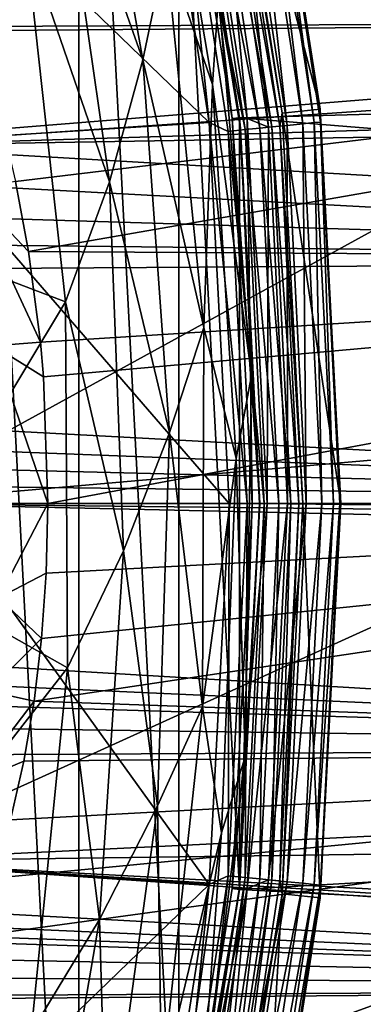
# Model space of a CAD drawing. Header units: millimetres. Extents: x -100 to 100, y -64 to 136.
# Tile 279 of 530: x 23.38 to 25.7, y -3.39 to 3.28. Entities that reach past the tile are written whole.
import ezdxf

# ---------------------------------------------------------------- set-up
doc = ezdxf.new("R2010")
doc.units = ezdxf.units.MM
doc.header["$LTSCALE"] = 159.143519
for name, color, linetype in [('111', 7, 'CONTINUOUS'), ('112', 7, 'CONTINUOUS'), ('113', 7, 'CONTINUOUS'), ('173', 7, 'CONTINUOUS'), ('258', 7, 'CONTINUOUS'), ('351', 7, 'CONTINUOUS'), ('352', 7, 'CONTINUOUS'), ('353', 7, 'CONTINUOUS'), ('354', 7, 'CONTINUOUS'), ('355', 7, 'CONTINUOUS'), ('357', 7, 'CONTINUOUS'), ('358', 7, 'CONTINUOUS'), ('359', 7, 'CONTINUOUS'), ('365', 7, 'CONTINUOUS'), ('366', 7, 'CONTINUOUS'), ('367', 7, 'CONTINUOUS'), ('368', 7, 'CONTINUOUS'), ('404', 7, 'CONTINUOUS'), ('405', 7, 'CONTINUOUS'), ('407', 7, 'CONTINUOUS'), ('412', 7, 'CONTINUOUS'), ('437', 7, 'CONTINUOUS'), ('82', 7, 'CONTINUOUS'), ('87', 7, 'CONTINUOUS'), ('90', 7, 'CONTINUOUS'), ('91', 7, 'CONTINUOUS'), ('93', 7, 'CONTINUOUS')]:
    doc.layers.add(name, color=color, linetype=linetype)

msp = doc.modelspace()

# ---------------------------------------------------------------- linework, layer by layer
at = {"layer": '111', "color": 7, "linetype": 'CONTINUOUS', "true_color": 0x8c979c}
for points in [[(23.2321, -0.6389, 13.859), (23.5666, 0, 13.8496), (23.2468, 0.0006, 13.8742), (23.2321, -0.6389, 13.859)], [(23.5554, -0.4708, 13.8418), (23.5666, 0, 13.8496), (23.2321, -0.6389, 13.859), (23.5554, -0.4708, 13.8418)], [(23.5242, -0.9147, 13.8201), (23.5554, -0.4708, 13.8418), (23.2321, -0.6389, 13.859), (23.5242, -0.9147, 13.8201)], [(23.1651, -1.2715, 13.8166), (23.5242, -0.9147, 13.8201), (23.2321, -0.6389, 13.859), (23.1651, -1.2715, 13.8166)], [(23.4738, -1.3375, 13.7865), (23.5242, -0.9147, 13.8201), (23.1651, -1.2715, 13.8166), (23.4738, -1.3375, 13.7865)], [(23.0488, -1.8927, 13.7476), (23.4738, -1.3375, 13.7865), (23.1651, -1.2715, 13.8166), (23.0488, -1.8927, 13.7476)], [(23.4044, -1.745, 13.742), (23.4738, -1.3375, 13.7865), (23.0488, -1.8927, 13.7476), (23.4044, -1.745, 13.742)], [(23.3148, -2.143, 13.6872), (23.4044, -1.745, 13.742), (23.0488, -1.8927, 13.7476), (23.3148, -2.143, 13.6872)]]:
    msp.add_3dface(points, dxfattribs=at)
at = {"layer": '112', "color": 7, "linetype": 'CONTINUOUS', "true_color": 0x8c979c}
for points in [[(23.3476, 2.1806, 13.6807), (23.0346, 2.1299, 13.7129), (23.4366, 1.7068, 13.7463), (23.3476, 2.1806, 13.6807)], [(23.1993, 1.0688, 13.8335), (23.5161, 1.0936, 13.8072), (23.0346, 2.1299, 13.7129), (23.1993, 1.0688, 13.8335)], [(23.0346, 2.1299, 13.7129), (23.5161, 1.0936, 13.8072), (23.4366, 1.7068, 13.7463), (23.0346, 2.1299, 13.7129)], [(23.5161, 1.0936, 13.8072), (23.1993, 1.0688, 13.8335), (23.5365, 0.8578, 13.8235), (23.5161, 1.0936, 13.8072)], [(23.2468, 0.0006, 13.8742), (23.5666, 0, 13.8496), (23.1993, 1.0688, 13.8335), (23.2468, 0.0006, 13.8742)], [(23.1993, 1.0688, 13.8335), (23.5666, 0, 13.8496), (23.5365, 0.8578, 13.8235), (23.1993, 1.0688, 13.8335)]]:
    msp.add_3dface(points, dxfattribs=at)
at = {"layer": '113', "color": 7, "linetype": 'CONTINUOUS', "true_color": 0x8c979c}
for points in [[(32.4168, 4.8567, 12.805), (23.0176, 3.3579, 13.4462), (32.4168, 3.2771, 13.2972), (32.4168, 4.8567, 12.805)], [(5.946, 3.0682, -13.8207), (6.4597, 3.7441, -13.6438), (32.4168, 3.2771, -13.2972), (5.946, 3.0682, -13.8207)], [(23.0176, 3.3579, 13.4462), (23.0604, 3.2321, 13.4762), (32.4168, 3.2771, 13.2972), (23.0176, 3.3579, 13.4462)], [(32.4168, 1.651, -13.5952), (5.946, 3.0682, -13.8207), (32.4168, 3.2771, -13.2972), (32.4168, 1.651, -13.5952)], [(23.0604, 3.2321, 13.4762), (23.2639, 2.5384, 13.6203), (32.4168, 3.2771, 13.2972), (23.0604, 3.2321, 13.4762)], [(23.2639, 2.5384, 13.6203), (23.3476, 2.1806, 13.6807), (32.4168, 3.2771, 13.2972), (23.2639, 2.5384, 13.6203)], [(23.3476, 2.1806, 13.6807), (23.4366, 1.7068, 13.7463), (32.4168, 3.2771, 13.2972), (23.3476, 2.1806, 13.6807)], [(32.4168, 3.2771, 13.2972), (23.4366, 1.7068, 13.7463), (32.4168, 1.651, 13.5952), (32.4168, 3.2771, 13.2972)], [(5.5443, 2.4699, -13.9471), (5.946, 3.0682, -13.8207), (32.4168, 1.651, -13.5952), (5.5443, 2.4699, -13.9471)], [(5.2424, 1.9427, -14.0356), (5.5443, 2.4699, -13.9471), (32.4168, 1.651, -13.5952), (5.2424, 1.9427, -14.0356)], [(5.0243, 1.4765, -14.0961), (5.2424, 1.9427, -14.0356), (32.4168, 1.651, -13.5952), (5.0243, 1.4765, -14.0961)], [(23.4366, 1.7068, 13.7463), (23.5161, 1.0936, 13.8072), (32.4168, 1.651, 13.5952), (23.4366, 1.7068, 13.7463)], [(32.4168, 0, -13.6951), (5.0243, 1.4765, -14.0961), (32.4168, 1.651, -13.5952), (32.4168, 0, -13.6951)], [(23.5161, 1.0936, 13.8072), (23.5365, 0.8578, 13.8235), (32.4168, 1.651, 13.5952), (23.5161, 1.0936, 13.8072)], [(23.5365, 0.8578, 13.8235), (23.5666, 0, 13.8496), (32.4168, 1.651, 13.5952), (23.5365, 0.8578, 13.8235)], [(23.5666, 0, 13.8496), (32.4168, 0, 13.6951), (32.4168, 1.651, 13.5952), (23.5666, 0, 13.8496)], [(4.8748, 1.0621, -14.136), (5.0243, 1.4765, -14.0961), (32.4168, 0, -13.6951), (4.8748, 1.0621, -14.136)], [(4.7789, 0.6879, -14.1608), (4.8748, 1.0621, -14.136), (32.4168, 0, -13.6951), (4.7789, 0.6879, -14.1608)], [(4.7259, 0.3396, -14.1744), (4.7789, 0.6879, -14.1608), (32.4168, 0, -13.6951), (4.7259, 0.3396, -14.1744)], [(4.7085, 0, -14.1787), (4.7259, 0.3396, -14.1744), (32.4168, 0, -13.6951), (4.7085, 0, -14.1787)]]:
    msp.add_3dface(points, dxfattribs=at)
at = {"layer": '173', "color": 7, "linetype": 'CONTINUOUS', "true_color": 0x8c979c}
for points in [[(4.7085, 0, -14.1787), (32.4168, 0, -13.6951), (32.4168, -1.651, -13.5952), (4.7085, 0, -14.1787)], [(4.7319, -0.3979, -14.1727), (4.7085, 0, -14.1787), (32.4168, -1.651, -13.5952), (4.7319, -0.3979, -14.1727)], [(23.5242, -0.9147, 13.8201), (23.4738, -1.3375, 13.7865), (32.4168, 0, 13.6951), (23.5242, -0.9147, 13.8201)], [(32.4168, 0, 13.6951), (23.4738, -1.3375, 13.7865), (32.4168, -1.651, 13.5952), (32.4168, 0, 13.6951)], [(23.5554, -0.4708, 13.8418), (23.5242, -0.9147, 13.8201), (32.4168, 0, 13.6951), (23.5554, -0.4708, 13.8418)], [(23.5666, 0, 13.8496), (23.5554, -0.4708, 13.8418), (32.4168, 0, 13.6951), (23.5666, 0, 13.8496)], [(4.8065, -0.8124, -14.1537), (4.7319, -0.3979, -14.1727), (32.4168, -1.651, -13.5952), (4.8065, -0.8124, -14.1537)], [(4.9447, -1.2707, -14.1175), (4.8065, -0.8124, -14.1537), (32.4168, -1.651, -13.5952), (4.9447, -1.2707, -14.1175)], [(5.1678, -1.7945, -14.0566), (4.9447, -1.2707, -14.1175), (32.4168, -1.651, -13.5952), (5.1678, -1.7945, -14.0566)], [(23.4738, -1.3375, 13.7865), (23.4044, -1.745, 13.742), (32.4168, -1.651, 13.5952), (23.4738, -1.3375, 13.7865)], [(32.4168, -3.2771, -13.2972), (5.1678, -1.7945, -14.0566), (32.4168, -1.651, -13.5952), (32.4168, -3.2771, -13.2972)], [(23.2037, -2.5369, 13.6217), (23.0689, -2.9316, 13.5446), (32.4168, -1.651, 13.5952), (23.2037, -2.5369, 13.6217)], [(32.4168, -1.651, 13.5952), (23.0689, -2.9316, 13.5446), (32.4168, -3.2771, 13.2972), (32.4168, -1.651, 13.5952)], [(23.3148, -2.143, 13.6872), (23.2037, -2.5369, 13.6217), (32.4168, -1.651, 13.5952), (23.3148, -2.143, 13.6872)], [(23.4044, -1.745, 13.742), (23.3148, -2.143, 13.6872), (32.4168, -1.651, 13.5952), (23.4044, -1.745, 13.742)], [(5.3188, -2.0858, -14.0137), (5.1678, -1.7945, -14.0566), (32.4168, -3.2771, -13.2972), (5.3188, -2.0858, -14.0137)], [(5.5004, -2.3988, -13.9603), (5.3188, -2.0858, -14.0137), (32.4168, -3.2771, -13.2972), (5.5004, -2.3988, -13.9603)], [(5.7155, -2.7353, -13.8945), (5.5004, -2.3988, -13.9603), (32.4168, -3.2771, -13.2972), (5.7155, -2.7353, -13.8945)], [(5.967, -3.0975, -13.8138), (5.7155, -2.7353, -13.8945), (32.4168, -3.2771, -13.2972), (5.967, -3.0975, -13.8138)], [(23.0689, -2.9316, 13.5446), (22.9074, -3.3319, 13.4547), (32.4168, -3.2771, 13.2972), (23.0689, -2.9316, 13.5446)], [(6.2581, -3.4875, -13.7152), (5.967, -3.0975, -13.8138), (32.4168, -3.2771, -13.2972), (6.2581, -3.4875, -13.7152)], [(32.4168, -4.8567, -12.805), (6.2581, -3.4875, -13.7152), (32.4168, -3.2771, -13.2972), (32.4168, -4.8567, -12.805)], [(22.4984, -4.1482, 13.2333), (22.2525, -4.5551, 13.1033), (32.4168, -3.2771, 13.2972), (22.4984, -4.1482, 13.2333)], [(32.4168, -3.2771, 13.2972), (22.2525, -4.5551, 13.1033), (32.4168, -4.8567, 12.805), (32.4168, -3.2771, 13.2972)], [(22.7173, -3.7387, 13.3508), (22.4984, -4.1482, 13.2333), (32.4168, -3.2771, 13.2972), (22.7173, -3.7387, 13.3508)], [(22.9074, -3.3319, 13.4547), (22.7173, -3.7387, 13.3508), (32.4168, -3.2771, 13.2972), (22.9074, -3.3319, 13.4547)]]:
    msp.add_3dface(points, dxfattribs=at)
at = {"layer": '258', "linetype": 'CONTINUOUS'}
for points in [[(22.8387, -10.1681, 23.2), (23.7763, -7.7254, 23.2), (22.8384, 10.1688, 23.2), (22.8387, -10.1681, 23.2)], [(23.7763, -7.7254, 23.2), (23.7765, 7.725, 23.2), (22.8384, 10.1688, 23.2), (23.7763, -7.7254, 23.2)], [(23.7763, -7.7254, 23.2), (24.4535, -5.1981, 23.2), (23.7765, 7.725, 23.2), (23.7763, -7.7254, 23.2)], [(24.4535, -5.1981, 23.2), (24.4536, 5.1979, 23.2), (23.7765, 7.725, 23.2), (24.4535, -5.1981, 23.2)], [(24.4535, -5.1981, 23.2), (24.863, -2.6128, 23.2), (24.4536, 5.1979, 23.2), (24.4535, -5.1981, 23.2)], [(24.863, -2.6128, 23.2), (24.8629, 2.6134, 23.2), (24.4536, 5.1979, 23.2), (24.863, -2.6128, 23.2)], [(24.863, -2.6128, 23.2), (24.9999, -0.0003, 23.2), (24.8629, 2.6134, 23.2), (24.863, -2.6128, 23.2)]]:
    msp.add_3dface(points, dxfattribs=at)
at = {"layer": '351', "color": 7, "linetype": 'CONTINUOUS', "true_color": 0x323232}
for points in [[(24.2544, 5.1444, 39.9), (24.6592, 2.581, 39.9), (22.2694, 4.8903, 39.9), (24.2544, 5.1444, 39.9)], [(22.2694, 4.8903, 39.9), (24.6592, 2.581, 39.9), (22.6675, 2.454, 39.9), (22.2694, 4.8903, 39.9)], [(24.6592, 2.581, 39.9), (24.7939, 0, 39.9), (22.6675, 2.454, 39.9), (24.6592, 2.581, 39.9)], [(22.6675, 2.454, 39.9), (24.7939, 0, 39.9), (22.8, 0, 39.9), (22.6675, 2.454, 39.9)], [(22.8, 0, 39.9), (24.6592, -2.581, 39.9), (22.6675, -2.454, 39.9), (22.8, 0, 39.9)], [(24.7939, 0, 39.9), (24.6592, -2.581, 39.9), (22.8, 0, 39.9), (24.7939, 0, 39.9)], [(22.6675, -2.454, 39.9), (24.6592, -2.581, 39.9), (22.2694, -4.8903, 39.9), (22.6675, -2.454, 39.9)], [(24.6592, -2.581, 39.9), (24.2544, -5.1444, 39.9), (22.2694, -4.8903, 39.9), (24.6592, -2.581, 39.9)]]:
    msp.add_3dface(points, dxfattribs=at)
at = {"layer": '352', "color": 7, "linetype": 'CONTINUOUS', "true_color": 0x323232}
for points in [[(24.9914, 5.3121, 43.1541), (25.4098, 2.6707, 43.1541), (24.7391, 5.2585, 40.3541), (24.9914, 5.3121, 43.1541)], [(24.7391, 5.2585, 40.3541), (25.4098, 2.6707, 43.1541), (25.1533, 2.6437, 40.3541), (24.7391, 5.2585, 40.3541)], [(25.4098, 2.6707, 43.1541), (25.5497, 0, 43.1541), (25.1533, 2.6437, 40.3541), (25.4098, 2.6707, 43.1541)], [(25.1533, 2.6437, 40.3541), (25.5497, 0, 43.1541), (25.2918, 0, 40.3541), (25.1533, 2.6437, 40.3541)]]:
    msp.add_3dface(points, dxfattribs=at)
at = {"layer": '353', "color": 7, "linetype": 'CONTINUOUS', "true_color": 0x323232}
for points in [[(24.8133, 2.608, 43.7), (24.5067, 5.1979, 43.7), (24.4048, 5.1873, 43.7), (24.8133, 2.608, 43.7)], [(24.9157, 2.6079, 43.7), (24.5067, 5.1979, 43.7), (24.8133, 2.608, 43.7), (24.9157, 2.6079, 43.7)], [(24.95, 0, 43.7), (24.9157, 2.6079, 43.7), (24.8133, 2.608, 43.7), (24.95, 0, 43.7)], [(25.0518, 0, 43.7), (24.9157, 2.6079, 43.7), (24.95, 0, 43.7), (25.0518, 0, 43.7)], [(24.9157, -2.6079, 43.7), (25.0518, 0, 43.7), (24.8133, -2.608, 43.7), (24.9157, -2.6079, 43.7)], [(24.8133, -2.608, 43.7), (25.0518, 0, 43.7), (24.95, 0, 43.7), (24.8133, -2.608, 43.7)], [(24.5067, -5.1979, 43.7), (24.9157, -2.6079, 43.7), (24.4048, -5.1873, 43.7), (24.5067, -5.1979, 43.7)], [(24.4048, -5.1873, 43.7), (24.9157, -2.6079, 43.7), (24.8133, -2.608, 43.7), (24.4048, -5.1873, 43.7)]]:
    msp.add_3dface(points, dxfattribs=at)
at = {"layer": '354', "color": 7, "linetype": 'CONTINUOUS', "true_color": 0x323232}
for points in [[(24.8133, 2.608, 43.7), (24.4048, 5.1873, 43.7), (24.8133, 2.608, 45.7), (24.8133, 2.608, 43.7)], [(24.8133, 2.608, 45.7), (24.4048, 5.1873, 43.7), (24.4048, 5.1873, 45.7), (24.8133, 2.608, 45.7)], [(24.95, 0, 43.7), (24.8133, 2.608, 43.7), (24.95, 0, 45.7), (24.95, 0, 43.7)], [(24.95, 0, 45.7), (24.8133, 2.608, 43.7), (24.8133, 2.608, 45.7), (24.95, 0, 45.7)]]:
    msp.add_3dface(points, dxfattribs=at)
at = {"layer": '355', "color": 7, "linetype": 'CONTINUOUS', "true_color": 0x323232}
for points in [[(24.863, 2.6132, 45.7), (24.4048, 5.1873, 45.7), (24.4537, 5.1978, 45.7), (24.863, 2.6132, 45.7)], [(24.8133, 2.608, 45.7), (24.4048, 5.1873, 45.7), (24.863, 2.6132, 45.7), (24.8133, 2.608, 45.7)], [(25, 0, 45.7), (24.8133, 2.608, 45.7), (24.863, 2.6132, 45.7), (25, 0, 45.7)], [(24.95, 0, 45.7), (24.8133, 2.608, 45.7), (25, 0, 45.7), (24.95, 0, 45.7)], [(24.95, 0, 45.7), (24.863, -2.6132, 45.7), (24.8133, -2.608, 45.7), (24.95, 0, 45.7)], [(24.95, 0, 45.7), (25, 0, 45.7), (24.863, -2.6132, 45.7), (24.95, 0, 45.7)], [(24.8133, -2.608, 45.7), (24.863, -2.6132, 45.7), (24.4048, -5.1873, 45.7), (24.8133, -2.608, 45.7)], [(24.863, -2.6132, 45.7), (24.4537, -5.1978, 45.7), (24.4048, -5.1873, 45.7), (24.863, -2.6132, 45.7)]]:
    msp.add_3dface(points, dxfattribs=at)
at = {"layer": '357', "color": 7, "linetype": 'CONTINUOUS', "true_color": 0x323232}
for points in [[(27.0375, 5.544, 47.7), (21.8763, 4.8153, 47.7), (27.4596, 2.7805, 47.7), (27.0375, 5.544, 47.7)], [(21.8763, 4.8153, 47.7), (22.2687, 2.4219, 47.7), (27.4596, 2.7805, 47.7), (21.8763, 4.8153, 47.7)], [(22.2687, 2.4219, 47.7), (22.4, 0, 47.7), (27.4596, 2.7805, 47.7), (22.2687, 2.4219, 47.7)], [(27.4596, 2.7805, 47.7), (22.4, 0, 47.7), (27.6, 0, 47.7), (27.4596, 2.7805, 47.7)], [(22.4, 0, 47.7), (22.2687, -2.4219, 47.7), (27.6, 0, 47.7), (22.4, 0, 47.7)], [(27.6, 0, 47.7), (22.2687, -2.4219, 47.7), (27.4596, -2.7805, 47.7), (27.6, 0, 47.7)], [(22.2687, -2.4219, 47.7), (21.8763, -4.8153, 47.7), (27.4596, -2.7805, 47.7), (22.2687, -2.4219, 47.7)], [(27.4596, -2.7805, 47.7), (21.8763, -4.8153, 47.7), (27.0375, -5.544, 47.7), (27.4596, -2.7805, 47.7)]]:
    msp.add_3dface(points, dxfattribs=at)
at = {"layer": '358', "color": 7, "linetype": 'CONTINUOUS', "true_color": 0x323232}
for points in [[(25.2918, 0, 40.3541), (25.4098, -2.6707, 43.1541), (25.1533, -2.6437, 40.3541), (25.2918, 0, 40.3541)], [(25.2918, 0, 40.3541), (25.5497, 0, 43.1541), (25.4098, -2.6707, 43.1541), (25.2918, 0, 40.3541)], [(25.1533, -2.6437, 40.3541), (24.9914, -5.3121, 43.1541), (24.7391, -5.2585, 40.3541), (25.1533, -2.6437, 40.3541)], [(25.4098, -2.6707, 43.1541), (24.9914, -5.3121, 43.1541), (25.1533, -2.6437, 40.3541), (25.4098, -2.6707, 43.1541)]]:
    msp.add_3dface(points, dxfattribs=at)
at = {"layer": '359', "color": 7, "linetype": 'CONTINUOUS', "true_color": 0x323232}
for points in [[(24.8133, -2.608, 43.7), (24.95, 0, 43.7), (24.8133, -2.608, 45.7), (24.8133, -2.608, 43.7)], [(24.95, 0, 43.7), (24.95, 0, 45.7), (24.8133, -2.608, 45.7), (24.95, 0, 43.7)], [(24.4048, -5.1873, 43.7), (24.8133, -2.608, 43.7), (24.4048, -5.1873, 45.7), (24.4048, -5.1873, 43.7)], [(24.8133, -2.608, 43.7), (24.8133, -2.608, 45.7), (24.4048, -5.1873, 45.7), (24.8133, -2.608, 43.7)]]:
    msp.add_3dface(points, dxfattribs=at)
at = {"layer": '365', "color": 7, "linetype": 'CONTINUOUS', "true_color": 0x323232}
for points in [[(25.4098, 2.6707, 43.1541), (24.9914, 5.3121, 43.1541), (25.0205, 5.1418, 43.2916), (25.4098, 2.6707, 43.1541)], [(24.5067, 5.1979, 43.7), (24.9157, 2.6079, 43.7), (24.673, 5.0704, 43.6809), (24.5067, 5.1979, 43.7)], [(24.9775, 5.133, 43.4227), (25.3687, 2.5797, 43.4227), (25.0205, 5.1418, 43.2916), (24.9775, 5.133, 43.4227)], [(25.4098, 2.6707, 43.1541), (25.0205, 5.1418, 43.2916), (25.4123, 2.5842, 43.2916), (25.4098, 2.6707, 43.1541)], [(25.0205, 5.1418, 43.2916), (25.3687, 2.5797, 43.4227), (25.4123, 2.5842, 43.2916), (25.0205, 5.1418, 43.2916)], [(24.673, 5.0704, 43.6809), (25.0594, 2.5483, 43.6809), (24.7969, 5.0959, 43.6251), (24.673, 5.0704, 43.6809)], [(24.673, 5.0704, 43.6809), (24.9157, 2.6079, 43.7), (25.0594, 2.5483, 43.6809), (24.673, 5.0704, 43.6809)], [(24.7969, 5.0959, 43.6251), (25.1852, 2.5611, 43.6251), (24.9011, 5.1173, 43.5367), (24.7969, 5.0959, 43.6251)], [(24.7969, 5.0959, 43.6251), (25.0594, 2.5483, 43.6809), (25.1852, 2.5611, 43.6251), (24.7969, 5.0959, 43.6251)], [(24.9011, 5.1173, 43.5367), (25.291, 2.5718, 43.5367), (24.9775, 5.133, 43.4227), (24.9011, 5.1173, 43.5367)], [(24.9011, 5.1173, 43.5367), (25.1852, 2.5611, 43.6251), (25.291, 2.5718, 43.5367), (24.9011, 5.1173, 43.5367)], [(24.9775, 5.133, 43.4227), (25.291, 2.5718, 43.5367), (25.3687, 2.5797, 43.4227), (24.9775, 5.133, 43.4227)], [(25.5497, 0, 43.1541), (25.4098, 2.6707, 43.1541), (25.5434, 0, 43.2916), (25.5497, 0, 43.1541)], [(25.4098, 2.6707, 43.1541), (25.4123, 2.5842, 43.2916), (25.5434, 0, 43.2916), (25.4098, 2.6707, 43.1541)], [(24.9157, 2.6079, 43.7), (25.0518, 0, 43.7), (25.0594, 2.5483, 43.6809), (24.9157, 2.6079, 43.7)], [(25.0594, 2.5483, 43.6809), (25.0518, 0, 43.7), (25.1886, 0, 43.6809), (25.0594, 2.5483, 43.6809)], [(25.0594, 2.5483, 43.6809), (25.1886, 0, 43.6809), (25.1852, 2.5611, 43.6251), (25.0594, 2.5483, 43.6809)], [(25.1852, 2.5611, 43.6251), (25.3151, 0, 43.6251), (25.291, 2.5718, 43.5367), (25.1852, 2.5611, 43.6251)], [(25.1852, 2.5611, 43.6251), (25.1886, 0, 43.6809), (25.3151, 0, 43.6251), (25.1852, 2.5611, 43.6251)], [(25.291, 2.5718, 43.5367), (25.4214, 0, 43.5367), (25.3687, 2.5797, 43.4227), (25.291, 2.5718, 43.5367)], [(25.291, 2.5718, 43.5367), (25.3151, 0, 43.6251), (25.4214, 0, 43.5367), (25.291, 2.5718, 43.5367)], [(25.3687, 2.5797, 43.4227), (25.4995, 0, 43.4227), (25.4123, 2.5842, 43.2916), (25.3687, 2.5797, 43.4227)], [(25.3687, 2.5797, 43.4227), (25.4214, 0, 43.5367), (25.4995, 0, 43.4227), (25.3687, 2.5797, 43.4227)], [(25.4123, 2.5842, 43.2916), (25.4995, 0, 43.4227), (25.5434, 0, 43.2916), (25.4123, 2.5842, 43.2916)]]:
    msp.add_3dface(points, dxfattribs=at)
at = {"layer": '366', "color": 7, "linetype": 'CONTINUOUS', "true_color": 0x323232}
for points in [[(25.0518, 0, 43.7), (24.9157, -2.6079, 43.7), (25.1886, 0, 43.6809), (25.0518, 0, 43.7)], [(25.1886, 0, 43.6809), (24.9157, -2.6079, 43.7), (25.0594, -2.5483, 43.6809), (25.1886, 0, 43.6809)], [(25.3151, 0, 43.6251), (25.1886, 0, 43.6809), (25.0594, -2.5483, 43.6809), (25.3151, 0, 43.6251)], [(25.3151, 0, 43.6251), (25.0594, -2.5483, 43.6809), (25.1852, -2.5611, 43.6251), (25.3151, 0, 43.6251)], [(25.4214, 0, 43.5367), (25.3151, 0, 43.6251), (25.1852, -2.5611, 43.6251), (25.4214, 0, 43.5367)], [(25.4214, 0, 43.5367), (25.1852, -2.5611, 43.6251), (25.291, -2.5718, 43.5367), (25.4214, 0, 43.5367)], [(25.4995, 0, 43.4227), (25.4214, 0, 43.5367), (25.291, -2.5718, 43.5367), (25.4995, 0, 43.4227)], [(25.4995, 0, 43.4227), (25.291, -2.5718, 43.5367), (25.3687, -2.5797, 43.4227), (25.4995, 0, 43.4227)], [(25.5434, 0, 43.2916), (25.4995, 0, 43.4227), (25.3687, -2.5797, 43.4227), (25.5434, 0, 43.2916)], [(25.5434, 0, 43.2916), (25.3687, -2.5797, 43.4227), (25.4123, -2.5842, 43.2916), (25.5434, 0, 43.2916)], [(25.4098, -2.6707, 43.1541), (25.5497, 0, 43.1541), (25.4123, -2.5842, 43.2916), (25.4098, -2.6707, 43.1541)], [(25.5497, 0, 43.1541), (25.5434, 0, 43.2916), (25.4123, -2.5842, 43.2916), (25.5497, 0, 43.1541)], [(25.0594, -2.5483, 43.6809), (24.9157, -2.6079, 43.7), (24.673, -5.0704, 43.6809), (25.0594, -2.5483, 43.6809)], [(25.0594, -2.5483, 43.6809), (24.673, -5.0704, 43.6809), (25.1852, -2.5611, 43.6251), (25.0594, -2.5483, 43.6809)], [(25.1852, -2.5611, 43.6251), (24.673, -5.0704, 43.6809), (24.7969, -5.0959, 43.6251), (25.1852, -2.5611, 43.6251)], [(25.1852, -2.5611, 43.6251), (24.7969, -5.0959, 43.6251), (25.291, -2.5718, 43.5367), (25.1852, -2.5611, 43.6251)], [(25.291, -2.5718, 43.5367), (24.7969, -5.0959, 43.6251), (24.9011, -5.1173, 43.5367), (25.291, -2.5718, 43.5367)], [(25.291, -2.5718, 43.5367), (24.9011, -5.1173, 43.5367), (25.3687, -2.5797, 43.4227), (25.291, -2.5718, 43.5367)], [(25.3687, -2.5797, 43.4227), (24.9011, -5.1173, 43.5367), (24.9775, -5.133, 43.4227), (25.3687, -2.5797, 43.4227)], [(25.3687, -2.5797, 43.4227), (24.9775, -5.133, 43.4227), (25.4123, -2.5842, 43.2916), (25.3687, -2.5797, 43.4227)], [(25.4123, -2.5842, 43.2916), (24.9775, -5.133, 43.4227), (25.0205, -5.1418, 43.2916), (25.4123, -2.5842, 43.2916)], [(25.4098, -2.6707, 43.1541), (25.4123, -2.5842, 43.2916), (25.0205, -5.1418, 43.2916), (25.4098, -2.6707, 43.1541)], [(24.9157, -2.6079, 43.7), (24.5067, -5.1979, 43.7), (24.673, -5.0704, 43.6809), (24.9157, -2.6079, 43.7)], [(24.9914, -5.3121, 43.1541), (25.4098, -2.6707, 43.1541), (25.0205, -5.1418, 43.2916), (24.9914, -5.3121, 43.1541)]]:
    msp.add_3dface(points, dxfattribs=at)
at = {"layer": '367', "color": 7, "linetype": 'CONTINUOUS', "true_color": 0x323232}
for points in [[(24.7391, 5.2585, 40.3541), (25.1533, 2.6437, 40.3541), (24.7484, 5.0859, 40.234), (24.7391, 5.2585, 40.3541)], [(24.6592, 2.581, 39.9), (24.2544, 5.1444, 39.9), (24.4054, 5.0154, 39.915), (24.6592, 2.581, 39.9)], [(24.6947, 5.0749, 40.1239), (25.0814, 2.5505, 40.1239), (24.6163, 5.0588, 40.0304), (24.6947, 5.0749, 40.1239)], [(24.7484, 5.0859, 40.234), (25.136, 2.5561, 40.234), (24.6947, 5.0749, 40.1239), (24.7484, 5.0859, 40.234)], [(24.6947, 5.0749, 40.1239), (25.136, 2.5561, 40.234), (25.0814, 2.5505, 40.1239), (24.6947, 5.0749, 40.1239)], [(24.7484, 5.0859, 40.234), (25.1533, 2.6437, 40.3541), (25.136, 2.5561, 40.234), (24.7484, 5.0859, 40.234)], [(24.5179, 5.0385, 39.9594), (24.9018, 2.5323, 39.9594), (24.4054, 5.0154, 39.915), (24.5179, 5.0385, 39.9594)], [(24.6592, 2.581, 39.9), (24.4054, 5.0154, 39.915), (24.7876, 2.5207, 39.915), (24.6592, 2.581, 39.9)], [(24.4054, 5.0154, 39.915), (24.9018, 2.5323, 39.9594), (24.7876, 2.5207, 39.915), (24.4054, 5.0154, 39.915)], [(24.6163, 5.0588, 40.0304), (25.0018, 2.5424, 40.0304), (24.5179, 5.0385, 39.9594), (24.6163, 5.0588, 40.0304)], [(24.5179, 5.0385, 39.9594), (25.0018, 2.5424, 40.0304), (24.9018, 2.5323, 39.9594), (24.5179, 5.0385, 39.9594)], [(24.6163, 5.0588, 40.0304), (25.0814, 2.5505, 40.1239), (25.0018, 2.5424, 40.0304), (24.6163, 5.0588, 40.0304)], [(25.1533, 2.6437, 40.3541), (25.2918, 0, 40.3541), (25.136, 2.5561, 40.234), (25.1533, 2.6437, 40.3541)], [(24.7939, 0, 39.9), (24.6592, 2.581, 39.9), (24.9155, 0, 39.915), (24.7939, 0, 39.9)], [(24.6592, 2.581, 39.9), (24.7876, 2.5207, 39.915), (24.9155, 0, 39.915), (24.6592, 2.581, 39.9)], [(25.0018, 2.5424, 40.0304), (25.1307, 0, 40.0304), (24.9018, 2.5323, 39.9594), (25.0018, 2.5424, 40.0304)], [(25.0814, 2.5505, 40.1239), (25.2108, 0, 40.1239), (25.0018, 2.5424, 40.0304), (25.0814, 2.5505, 40.1239)], [(25.0018, 2.5424, 40.0304), (25.2108, 0, 40.1239), (25.1307, 0, 40.0304), (25.0018, 2.5424, 40.0304)], [(25.136, 2.5561, 40.234), (25.2656, 0, 40.234), (25.0814, 2.5505, 40.1239), (25.136, 2.5561, 40.234)], [(25.0814, 2.5505, 40.1239), (25.2656, 0, 40.234), (25.2108, 0, 40.1239), (25.0814, 2.5505, 40.1239)], [(25.136, 2.5561, 40.234), (25.2918, 0, 40.3541), (25.2656, 0, 40.234), (25.136, 2.5561, 40.234)], [(24.9018, 2.5323, 39.9594), (25.0302, 0, 39.9594), (24.7876, 2.5207, 39.915), (24.9018, 2.5323, 39.9594)], [(24.7876, 2.5207, 39.915), (25.0302, 0, 39.9594), (24.9155, 0, 39.915), (24.7876, 2.5207, 39.915)], [(24.9018, 2.5323, 39.9594), (25.1307, 0, 40.0304), (25.0302, 0, 39.9594), (24.9018, 2.5323, 39.9594)]]:
    msp.add_3dface(points, dxfattribs=at)
at = {"layer": '368', "color": 7, "linetype": 'CONTINUOUS', "true_color": 0x323232}
for points in [[(24.6592, -2.581, 39.9), (24.7939, 0, 39.9), (24.7876, -2.5207, 39.915), (24.6592, -2.581, 39.9)], [(24.7939, 0, 39.9), (24.9155, 0, 39.915), (24.7876, -2.5207, 39.915), (24.7939, 0, 39.9)], [(24.9155, 0, 39.915), (24.9018, -2.5323, 39.9594), (24.7876, -2.5207, 39.915), (24.9155, 0, 39.915)], [(24.9155, 0, 39.915), (25.0302, 0, 39.9594), (24.9018, -2.5323, 39.9594), (24.9155, 0, 39.915)], [(25.0302, 0, 39.9594), (25.0018, -2.5424, 40.0304), (24.9018, -2.5323, 39.9594), (25.0302, 0, 39.9594)], [(25.0302, 0, 39.9594), (25.1307, 0, 40.0304), (25.0018, -2.5424, 40.0304), (25.0302, 0, 39.9594)], [(25.1307, 0, 40.0304), (25.0814, -2.5505, 40.1239), (25.0018, -2.5424, 40.0304), (25.1307, 0, 40.0304)], [(25.1307, 0, 40.0304), (25.2108, 0, 40.1239), (25.0814, -2.5505, 40.1239), (25.1307, 0, 40.0304)], [(25.2108, 0, 40.1239), (25.136, -2.5561, 40.234), (25.0814, -2.5505, 40.1239), (25.2108, 0, 40.1239)], [(25.2656, 0, 40.234), (25.1533, -2.6437, 40.3541), (25.136, -2.5561, 40.234), (25.2656, 0, 40.234)], [(25.2108, 0, 40.1239), (25.2656, 0, 40.234), (25.136, -2.5561, 40.234), (25.2108, 0, 40.1239)], [(25.2918, 0, 40.3541), (25.1533, -2.6437, 40.3541), (25.2656, 0, 40.234), (25.2918, 0, 40.3541)], [(24.6592, -2.581, 39.9), (24.7876, -2.5207, 39.915), (24.4054, -5.0154, 39.915), (24.6592, -2.581, 39.9)], [(24.7876, -2.5207, 39.915), (24.5179, -5.0385, 39.9594), (24.4054, -5.0154, 39.915), (24.7876, -2.5207, 39.915)], [(24.9018, -2.5323, 39.9594), (24.5179, -5.0385, 39.9594), (24.7876, -2.5207, 39.915), (24.9018, -2.5323, 39.9594)], [(24.9018, -2.5323, 39.9594), (24.6163, -5.0588, 40.0304), (24.5179, -5.0385, 39.9594), (24.9018, -2.5323, 39.9594)], [(25.0018, -2.5424, 40.0304), (24.6163, -5.0588, 40.0304), (24.9018, -2.5323, 39.9594), (25.0018, -2.5424, 40.0304)], [(24.2544, -5.1444, 39.9), (24.6592, -2.581, 39.9), (24.4054, -5.0154, 39.915), (24.2544, -5.1444, 39.9)], [(25.0018, -2.5424, 40.0304), (24.6947, -5.0749, 40.1239), (24.6163, -5.0588, 40.0304), (25.0018, -2.5424, 40.0304)], [(25.0814, -2.5505, 40.1239), (24.6947, -5.0749, 40.1239), (25.0018, -2.5424, 40.0304), (25.0814, -2.5505, 40.1239)], [(25.0814, -2.5505, 40.1239), (24.7484, -5.0859, 40.234), (24.6947, -5.0749, 40.1239), (25.0814, -2.5505, 40.1239)], [(25.136, -2.5561, 40.234), (24.7484, -5.0859, 40.234), (25.0814, -2.5505, 40.1239), (25.136, -2.5561, 40.234)], [(25.136, -2.5561, 40.234), (25.1533, -2.6437, 40.3541), (24.7484, -5.0859, 40.234), (25.136, -2.5561, 40.234)], [(25.1533, -2.6437, 40.3541), (24.7391, -5.2585, 40.3541), (24.7484, -5.0859, 40.234), (25.1533, -2.6437, 40.3541)]]:
    msp.add_3dface(points, dxfattribs=at)
at = {"layer": '404', "color": 7, "linetype": 'CONTINUOUS', "true_color": 0xaaaaaa}
for points in [[(24.863, 2.6132, 45.7), (24.4537, 5.1978, 45.7), (24.8631, 2.6132, 44.7), (24.863, 2.6132, 45.7)], [(24.8631, 2.6132, 44.7), (24.4537, 5.1978, 45.7), (24.4537, 5.1977, 44.7), (24.8631, 2.6132, 44.7)], [(25, 0, 45.7), (24.863, 2.6132, 45.7), (25, 0, 44.7), (25, 0, 45.7)], [(25, 0, 44.7), (24.863, 2.6132, 45.7), (24.8631, 2.6132, 44.7), (25, 0, 44.7)]]:
    msp.add_3dface(points, dxfattribs=at)
at = {"layer": '405', "color": 7, "linetype": 'CONTINUOUS', "true_color": 0xaaaaaa}
for points in [[(24.863, -2.6132, 45.7), (25, 0, 45.7), (24.8631, -2.6132, 44.7), (24.863, -2.6132, 45.7)], [(25, 0, 45.7), (25, 0, 44.7), (24.8631, -2.6132, 44.7), (25, 0, 45.7)], [(24.4537, -5.1978, 45.7), (24.863, -2.6132, 45.7), (24.4537, -5.1977, 44.7), (24.4537, -5.1978, 45.7)], [(24.4537, -5.1977, 44.7), (24.863, -2.6132, 45.7), (24.8631, -2.6132, 44.7), (24.4537, -5.1977, 44.7)]]:
    msp.add_3dface(points, dxfattribs=at)
at = {"layer": '407', "color": 7, "linetype": 'CONTINUOUS'}
for points in [[(21.8763, 4.8153, 36.7), (92.0286, 3.5976, 36.7), (22.2687, 2.4219, 36.7), (21.8763, 4.8153, 36.7)], [(92.0286, 3.5976, 36.7), (90.0783, -1.5116, 36.7), (22.2687, 2.4219, 36.7), (92.0286, 3.5976, 36.7)], [(22.2687, 2.4219, 36.7), (90.0783, -1.5116, 36.7), (22.4, 0, 36.7), (22.2687, 2.4219, 36.7)], [(22.4, 0, 36.7), (90.0783, -1.5116, 36.7), (22.2687, -2.4219, 36.7), (22.4, 0, 36.7)], [(90.0783, -1.5116, 36.7), (87.8445, -6.5035, 36.7), (22.2687, -2.4219, 36.7), (90.0783, -1.5116, 36.7)], [(22.2687, -2.4219, 36.7), (87.8445, -6.5035, 36.7), (21.8763, -4.8153, 36.7), (22.2687, -2.4219, 36.7)]]:
    msp.add_3dface(points, dxfattribs=at)
at = {"layer": '412', "linetype": 'CONTINUOUS'}
for points in [[(22.2687, 2.4219, 36.7427), (65.0233, 3.7341, 36.7427), (21.8763, 4.8153, 36.7427), (22.2687, 2.4219, 36.7427)], [(22.4, 0, 36.7427), (65.0233, 3.7341, 36.7427), (22.2687, 2.4219, 36.7427), (22.4, 0, 36.7427)], [(62.7868, -0.45, 36.7427), (65.0233, 3.7341, 36.7427), (22.4, 0, 36.7427), (62.7868, -0.45, 36.7427)], [(22.2687, -2.4219, 36.7427), (62.7868, -0.45, 36.7427), (22.4, 0, 36.7427), (22.2687, -2.4219, 36.7427)], [(60.2815, -4.4789, 36.7427), (62.7868, -0.45, 36.7427), (22.2687, -2.4219, 36.7427), (60.2815, -4.4789, 36.7427)], [(21.8763, -4.8153, 36.7427), (60.2815, -4.4789, 36.7427), (22.2687, -2.4219, 36.7427), (21.8763, -4.8153, 36.7427)]]:
    msp.add_3dface(points, dxfattribs=at)
at = {"layer": '437', "color": 7, "linetype": 'CONTINUOUS', "true_color": 0xaaaaaa}
for points in [[(24.8631, 2.6132, 44.7), (24.4537, 5.1977, 44.7), (65.0233, 3.7341, 44.7), (24.8631, 2.6132, 44.7)], [(24.8631, 2.6132, 44.7), (65.0233, 3.7341, 44.7), (62.7868, -0.45, 44.7), (24.8631, 2.6132, 44.7)], [(25, 0, 44.7), (24.8631, 2.6132, 44.7), (62.7868, -0.45, 44.7), (25, 0, 44.7)], [(24.8631, -2.6132, 44.7), (25, 0, 44.7), (62.7868, -0.45, 44.7), (24.8631, -2.6132, 44.7)], [(24.8631, -2.6132, 44.7), (62.7868, -0.45, 44.7), (60.2815, -4.4789, 44.7), (24.8631, -2.6132, 44.7)], [(24.4537, -5.1977, 44.7), (24.8631, -2.6132, 44.7), (60.2815, -4.4789, 44.7), (24.4537, -5.1977, 44.7)]]:
    msp.add_3dface(points, dxfattribs=at)
at = {"layer": '82', "color": 7, "linetype": 'CONTINUOUS', "true_color": 0x8c979c}
for points in [[(22.507, 1.8148, 19.0672), (22.2067, 4.0892, 19.0672), (23.4144, 3.8328, 19.5994), (22.507, 1.8148, 19.0672)], [(23.6866, 1.3671, 19.5994), (22.507, 1.8148, 19.0672), (23.4144, 3.8328, 19.5994), (23.6866, 1.3671, 19.5994)], [(22.575, -0.4783, 19.0672), (22.507, 1.8148, 19.0672), (23.6866, 1.3671, 19.5994), (22.575, -0.4783, 19.0672)], [(23.6999, -1.1135, 19.5994), (22.575, -0.4783, 19.0672), (23.6866, 1.3671, 19.5994), (23.6999, -1.1135, 19.5994)], [(22.41, -2.7665, 19.0672), (22.575, -0.4783, 19.0672), (23.6999, -1.1135, 19.5994), (22.41, -2.7665, 19.0672)], [(23.4541, -3.582, 19.5994), (22.41, -2.7665, 19.0672), (23.6999, -1.1135, 19.5994), (23.4541, -3.582, 19.5994)], [(22.0136, -5.0261, 19.0672), (22.41, -2.7665, 19.0672), (23.4541, -3.582, 19.5994), (22.0136, -5.0261, 19.0672)]]:
    msp.add_3dface(points, dxfattribs=at)
at = {"layer": '87', "color": 7, "linetype": 'CONTINUOUS', "true_color": 0x8c979c}
for points in [[(24.2086, 3.0047, 20.0292), (23.6272, 4.656, 19.7806), (23.7672, 5.4963, 20.0292), (24.2086, 3.0047, 20.0292)], [(24.2086, 3.0047, 20.0292), (23.7672, 5.4963, 20.0292), (24.3647, 3.7497, 20.3349), (24.2086, 3.0047, 20.0292)], [(24.6802, 2.8376, 20.6856), (24.3647, 3.7497, 20.3349), (24.2619, 5.3407, 20.6856), (24.6802, 2.8376, 20.6856)], [(24.6802, 2.8376, 20.6856), (24.2619, 5.3407, 20.6856), (24.7218, 3.4435, 21.0674), (24.6802, 2.8376, 20.6856)], [(24.8705, 2.5411, 21.4629), (24.7218, 3.4435, 21.0674), (24.4834, 5.0559, 21.4629), (24.8705, 2.5411, 21.4629)], [(23.4144, 3.8328, 19.5994), (23.6272, 4.656, 19.7806), (23.9828, 2.1794, 19.7806), (23.4144, 3.8328, 19.5994)], [(23.9828, 2.1794, 19.7806), (23.6272, 4.656, 19.7806), (24.2086, 3.0047, 20.0292), (23.9828, 2.1794, 19.7806)], [(23.6866, 1.3671, 19.5994), (23.4144, 3.8328, 19.5994), (23.9828, 2.1794, 19.7806), (23.6866, 1.3671, 19.5994)], [(24.6226, 1.1934, 20.3349), (24.2086, 3.0047, 20.0292), (24.3647, 3.7497, 20.3349), (24.6226, 1.1934, 20.3349)], [(24.6226, 1.1934, 20.3349), (24.3647, 3.7497, 20.3349), (24.6802, 2.8376, 20.6856), (24.6226, 1.1934, 20.3349)], [(24.9454, 0.8687, 21.0674), (24.6802, 2.8376, 20.6856), (24.7218, 3.4435, 21.0674), (24.9454, 0.8687, 21.0674)], [(24.9454, 0.8687, 21.0674), (24.7218, 3.4435, 21.0674), (24.8705, 2.5411, 21.4629), (24.9454, 0.8687, 21.0674)], [(24.3897, 0.4808, 20.0292), (23.9828, 2.1794, 19.7806), (24.2086, 3.0047, 20.0292), (24.3897, 0.4808, 20.0292)], [(24.3897, 0.4808, 20.0292), (24.2086, 3.0047, 20.0292), (24.6226, 1.1934, 20.3349), (24.3897, 0.4808, 20.0292)], [(24.8409, 0.3049, 20.6856), (24.6226, 1.1934, 20.3349), (24.6802, 2.8376, 20.6856), (24.8409, 0.3049, 20.6856)], [(24.8409, 0.3049, 20.6856), (24.6802, 2.8376, 20.6856), (24.9454, 0.8687, 21.0674), (24.8409, 0.3049, 20.6856)], [(25, 0, 21.4629), (24.9454, 0.8687, 21.0674), (24.8705, 2.5411, 21.4629), (25, 0, 21.4629)], [(23.6866, 1.3671, 19.5994), (23.9828, 2.1794, 19.7806), (24.0795, -0.3207, 19.7806), (23.6866, 1.3671, 19.5994)], [(24.0795, -0.3207, 19.7806), (23.9828, 2.1794, 19.7806), (24.3897, 0.4808, 20.0292), (24.0795, -0.3207, 19.7806)], [(23.6999, -1.1135, 19.5994), (23.6866, 1.3671, 19.5994), (24.0795, -0.3207, 19.7806), (23.6999, -1.1135, 19.5994)], [(24.6131, -1.3759, 20.3349), (24.3897, 0.4808, 20.0292), (24.6226, 1.1934, 20.3349), (24.6131, -1.3759, 20.3349)], [(24.6131, -1.3759, 20.3349), (24.6226, 1.1934, 20.3349), (24.8409, 0.3049, 20.6856), (24.6131, -1.3759, 20.3349)], [(24.9015, -1.7153, 21.0674), (24.8409, 0.3049, 20.6856), (24.9454, 0.8687, 21.0674), (24.9015, -1.7153, 21.0674)], [(24.9015, -1.7153, 21.0674), (24.9454, 0.8687, 21.0674), (25, 0, 21.4629), (24.9015, -1.7153, 21.0674)], [(24.3083, -2.0482, 20.0292), (24.0795, -0.3207, 19.7806), (24.3897, 0.4808, 20.0292), (24.3083, -2.0482, 20.0292)], [(24.3083, -2.0482, 20.0292), (24.3897, 0.4808, 20.0292), (24.6131, -1.3759, 20.3349), (24.3083, -2.0482, 20.0292)], [(24.7424, -2.231, 20.6856), (24.6131, -1.3759, 20.3349), (24.8409, 0.3049, 20.6856), (24.7424, -2.231, 20.6856)], [(24.7424, -2.231, 20.6856), (24.8409, 0.3049, 20.6856), (24.9015, -1.7153, 21.0674), (24.7424, -2.231, 20.6856)], [(24.8644, -2.6004, 21.4629), (24.9015, -1.7153, 21.0674), (25, 0, 21.4629), (24.8644, -2.6004, 21.4629)], [(23.6999, -1.1135, 19.5994), (24.0795, -0.3207, 19.7806), (23.9163, -2.8173, 19.7806), (23.6999, -1.1135, 19.5994)], [(23.9163, -2.8173, 19.7806), (24.0795, -0.3207, 19.7806), (24.3083, -2.0482, 20.0292), (23.9163, -2.8173, 19.7806)], [(23.4541, -3.582, 19.5994), (23.6999, -1.1135, 19.5994), (23.9163, -2.8173, 19.7806), (23.4541, -3.582, 19.5994)], [(24.3362, -3.9302, 20.3349), (24.3083, -2.0482, 20.0292), (24.6131, -1.3759, 20.3349), (24.3362, -3.9302, 20.3349)], [(24.3362, -3.9302, 20.3349), (24.6131, -1.3759, 20.3349), (24.7424, -2.231, 20.6856), (24.3362, -3.9302, 20.3349)], [(24.5906, -4.281, 21.0674), (24.7424, -2.231, 20.6856), (24.9015, -1.7153, 21.0674), (24.5906, -4.281, 21.0674)], [(24.5906, -4.281, 21.0674), (24.9015, -1.7153, 21.0674), (24.8644, -2.6004, 21.4629), (24.5906, -4.281, 21.0674)], [(23.9653, -4.5552, 20.0292), (23.9163, -2.8173, 19.7806), (24.3083, -2.0482, 20.0292), (23.9653, -4.5552, 20.0292)], [(23.9653, -4.5552, 20.0292), (24.3083, -2.0482, 20.0292), (24.3362, -3.9302, 20.3349), (23.9653, -4.5552, 20.0292)], [(24.3857, -4.7436, 20.6856), (24.3362, -3.9302, 20.3349), (24.7424, -2.231, 20.6856), (24.3857, -4.7436, 20.6856)], [(24.3857, -4.7436, 20.6856), (24.7424, -2.231, 20.6856), (24.5906, -4.281, 21.0674), (24.3857, -4.7436, 20.6856)], [(24.4591, -5.1725, 21.4629), (24.5906, -4.281, 21.0674), (24.8644, -2.6004, 21.4629), (24.4591, -5.1725, 21.4629)], [(23.4541, -3.582, 19.5994), (23.9163, -2.8173, 19.7806), (23.4949, -5.2835, 19.7806), (23.4541, -3.582, 19.5994)], [(23.4949, -5.2835, 19.7806), (23.9163, -2.8173, 19.7806), (23.9653, -4.5552, 20.0292), (23.4949, -5.2835, 19.7806)]]:
    msp.add_3dface(points, dxfattribs=at)
at = {"layer": '90', "color": 7, "linetype": 'CONTINUOUS', "true_color": 0x8c979c}
for points in [[(24.863, 2.6132, 23.1822), (24.4834, 5.0559, 21.4629), (24.4537, 5.1978, 23.1822), (24.863, 2.6132, 23.1822)], [(24.8705, 2.5411, 21.4629), (24.4834, 5.0559, 21.4629), (24.863, 2.6132, 23.1822), (24.8705, 2.5411, 21.4629)], [(25, 0, 23.1822), (24.8705, 2.5411, 21.4629), (24.863, 2.6132, 23.1822), (25, 0, 23.1822)], [(25, 0, 21.4629), (24.8705, 2.5411, 21.4629), (25, 0, 23.1822), (25, 0, 21.4629)]]:
    msp.add_3dface(points, dxfattribs=at)
at = {"layer": '91', "color": 7, "linetype": 'CONTINUOUS', "true_color": 0x8c979c}
for points in [[(24.8644, -2.6004, 21.4629), (25, 0, 21.4629), (24.863, -2.6132, 23.1822), (24.8644, -2.6004, 21.4629)], [(25, 0, 21.4629), (25, 0, 23.1822), (24.863, -2.6132, 23.1822), (25, 0, 21.4629)], [(24.4591, -5.1725, 21.4629), (24.8644, -2.6004, 21.4629), (24.863, -2.6132, 23.1822), (24.4591, -5.1725, 21.4629)], [(24.4537, -5.1978, 23.1822), (24.4591, -5.1725, 21.4629), (24.863, -2.6132, 23.1822), (24.4537, -5.1978, 23.1822)]]:
    msp.add_3dface(points, dxfattribs=at)
at = {"layer": '93', "color": 7, "linetype": 'CONTINUOUS', "true_color": 0x8c979c}
for points in [[(24.8629, 2.6134, 23.2), (24.4537, 5.1978, 23.1822), (24.4536, 5.1979, 23.2), (24.8629, 2.6134, 23.2)], [(24.863, 2.6132, 23.1822), (24.4537, 5.1978, 23.1822), (24.8629, 2.6134, 23.2), (24.863, 2.6132, 23.1822)], [(24.9999, -0.0003, 23.2), (24.863, 2.6132, 23.1822), (24.8629, 2.6134, 23.2), (24.9999, -0.0003, 23.2)], [(25, 0, 23.1822), (24.863, 2.6132, 23.1822), (24.9999, -0.0003, 23.2), (25, 0, 23.1822)], [(24.863, -2.6132, 23.1822), (25, 0, 23.1822), (24.863, -2.6128, 23.2), (24.863, -2.6132, 23.1822)], [(24.863, -2.6128, 23.2), (25, 0, 23.1822), (24.9999, -0.0003, 23.2), (24.863, -2.6128, 23.2)], [(24.4535, -5.1981, 23.2), (24.863, -2.6132, 23.1822), (24.863, -2.6128, 23.2), (24.4535, -5.1981, 23.2)], [(24.4537, -5.1978, 23.1822), (24.863, -2.6132, 23.1822), (24.4535, -5.1981, 23.2), (24.4537, -5.1978, 23.1822)]]:
    msp.add_3dface(points, dxfattribs=at)

doc.saveas('drawing.dxf')
